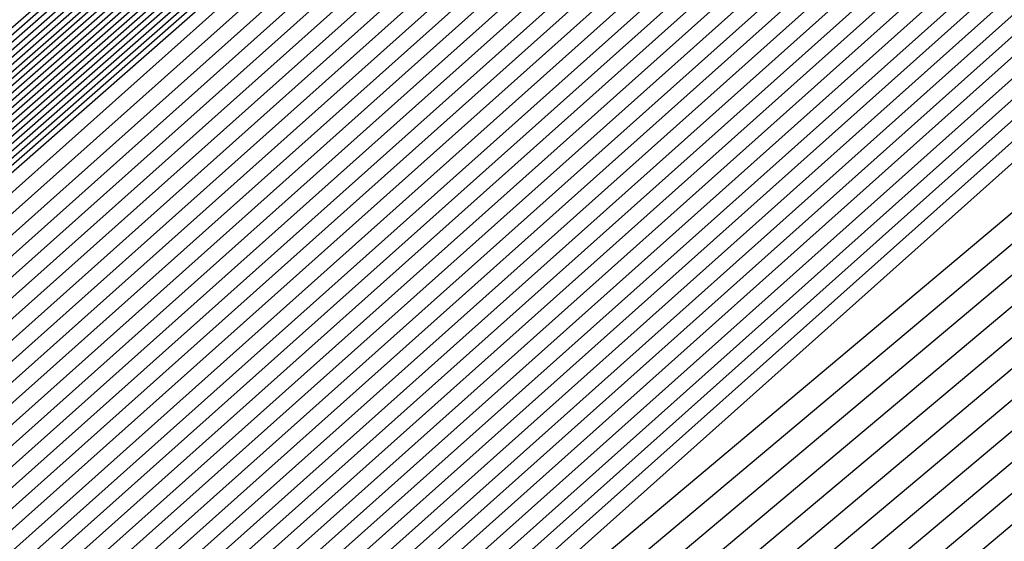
# Model space of a CAD drawing. Extents: x 3249832 to 3255657, y 13789405 to 13793316.
# Tile 936 of 1056: x 3253211.6563 to 3253211.7895, y 13791260.2513 to 13791260.3219. Entities that reach past the tile are written whole.
import ezdxf

# ---------------------------------------------------------------- set-up
doc = ezdxf.new("R2010")
doc.units = 0
doc.header["$LTSCALE"] = 100
doc.header["$MEASUREMENT"] = 0
for name, color, linetype in [('GRATIO_03231_CON', 1, 'CONTINUOUS'), ('GRATIO_0323_ICON', 1, 'CONTINUOUS'), ('TARGETS_EAST', 7, 'CONTINUOUS')]:
    doc.layers.add(name, color=color, linetype=linetype)

# ---------------------------------------------------------------- blocks, each defined once
blk = doc.blocks.new('Gratio_032316_contours')
at = {"layer": 'GRATIO_03231_CON', "color": 5, "linetype": 'Continuous', "flags": 128}
for points in [[(3253222.8518, 13791269.54447), (3253209.50304, 13791258.11211), (3253203.38597, 13791252.97239), (3253203.38597, 13791252.97239), (3253209.34422, 13791258.29422), (3253222.55766, 13791269.88168)], [(3253222.92536, 13791269.60983), (3253209.61771, 13791258.21268), (3253203.51947, 13791253.08879), (3253203.51947, 13791253.08879), (3253209.45938, 13791258.39423), (3253222.63214, 13791269.946)], [(3253294.55593, 13791331.78482), (3253282.65133, 13791321.30274), (3253268.6032, 13791309.01445), (3253256.6338, 13791298.60027), (3253249.91373, 13791292.81609), (3253247.40711, 13791290.71997), (3253247.02638, 13791290.44557), (3253246.62867, 13791290.09727), (3253243.8498, 13791287.66252), (3253236.27025, 13791281.09954), (3253223.07249, 13791269.74056), (3253209.84706, 13791258.41382), (3253203.78649, 13791253.32159), (3253203.78649, 13791253.32159), (3253209.68971, 13791258.59423), (3253222.78114, 13791270.07458), (3253235.89161, 13791281.53353), (3253243.79641, 13791288.43297), (3253249.04881, 13791292.99861), (3253256.14655, 13791299.14707), (3253268.13516, 13791309.52901), (3253282.25127, 13791321.73092), (3253294.2793, 13791332.07331)], [(3253294.30341, 13791331.56698), (3253282.46184, 13791321.1404), (3253268.48808, 13791308.91717), (3253256.58203, 13791298.55815), (3253249.89752, 13791292.80461), (3253247.40414, 13791290.71961), (3253247.02543, 13791290.44664), (3253246.629, 13791290.09938), (3253243.85878, 13791287.67218), (3253236.30279, 13791281.1296), (3253223.14605, 13791269.80592), (3253209.96173, 13791258.51439), (3253203.92, 13791253.43798), (3253203.92, 13791253.43798), (3253209.80487, 13791258.69424), (3253222.85565, 13791270.13885), (3253235.92547, 13791281.56208), (3253243.80512, 13791288.43921), (3253249.03601, 13791292.98573), (3253256.09723, 13791299.1022), (3253268.02248, 13791309.42905), (3253282.06389, 13791321.56632), (3253294.02824, 13791331.85395)], [(3253294.05089, 13791331.34915), (3253282.27235, 13791320.97806), (3253268.37296, 13791308.8199), (3253256.53026, 13791298.51602), (3253249.8813, 13791292.79314), (3253247.40117, 13791290.71925), (3253247.02448, 13791290.44772), (3253246.62933, 13791290.10149), (3253243.86776, 13791287.68184), (3253236.33533, 13791281.15966), (3253223.21961, 13791269.87129), (3253210.0764, 13791258.61496), (3253204.05351, 13791253.55438), (3253204.05351, 13791253.55438), (3253209.92004, 13791258.79424), (3253222.93017, 13791270.20313), (3253235.95934, 13791281.59062), (3253243.81382, 13791288.44544), (3253249.02321, 13791292.97286), (3253256.04791, 13791299.05733), (3253267.90979, 13791309.32909), (3253281.87651, 13791321.40172), (3253293.77719, 13791331.63458)], [(3253293.79837, 13791331.13131), (3253282.08285, 13791320.81572), (3253268.25784, 13791308.72262), (3253256.47849, 13791298.4739), (3253249.86508, 13791292.78166), (3253247.39821, 13791290.71889), (3253247.02354, 13791290.4488), (3253246.62966, 13791290.1036), (3253243.87675, 13791287.6915), (3253236.36787, 13791281.18972), (3253223.29318, 13791269.93665), (3253210.19107, 13791258.71553), (3253204.18702, 13791253.67078), (3253204.18701, 13791253.67078), (3253210.0352, 13791258.89424), (3253223.00468, 13791270.26741), (3253235.9932, 13791281.61917), (3253243.82253, 13791288.45167), (3253249.01041, 13791292.95999), (3253255.9986, 13791299.01245), (3253267.79711, 13791309.22914), (3253281.68913, 13791321.23712), (3253293.52613, 13791331.41522)], [(3253281.70387, 13791320.49104), (3253268.02759, 13791308.52807), (3253256.37495, 13791298.38965), (3253249.83265, 13791292.75871), (3253247.39227, 13791290.71816), (3253247.02165, 13791290.45095), (3253246.63032, 13791290.10782), (3253243.89471, 13791287.71083), (3253236.43295, 13791281.24983), (3253223.4403, 13791270.06738), (3253210.42041, 13791258.91666), (3253204.45403, 13791253.90357), (3253204.45403, 13791253.90357), (3253210.2655, 13791259.09429), (3253223.15342, 13791270.39627), (3253236.05998, 13791281.67732), (3253243.49467, 13791288.16911), (3253246.23629, 13791290.55891), (3253246.63094, 13791290.89792), (3253246.97688, 13791291.19282), (3253249.38096, 13791293.27243), (3253255.90221, 13791298.92109), (3253267.57241, 13791309.02875), (3253281.31446, 13791320.90786)], [(3253281.51437, 13791320.3287), (3253267.91246, 13791308.4308), (3253256.32319, 13791298.34753), (3253249.81643, 13791292.74723), (3253247.38931, 13791290.7178), (3253247.0207, 13791290.45203), (3253246.63065, 13791290.10993), (3253243.90369, 13791287.72049), (3253236.4655, 13791281.27989), (3253223.51387, 13791270.13274), (3253210.53508, 13791259.01723), (3253204.58754, 13791254.01997), (3253204.58754, 13791254.01997), (3253210.38066, 13791259.1943), (3253223.22789, 13791270.4606), (3253236.0937, 13791281.70603), (3253243.50493, 13791288.17732), (3253246.23793, 13791290.55953), (3253246.63143, 13791290.89735), (3253246.97568, 13791291.19044), (3253249.36691, 13791293.25849), (3253255.85289, 13791298.87622), (3253267.45972, 13791308.92879), (3253281.12708, 13791320.74326)], [(3253281.32488, 13791320.16636), (3253267.79734, 13791308.33352), (3253256.27142, 13791298.30541), (3253249.80022, 13791292.73576), (3253247.38634, 13791290.71744), (3253247.01976, 13791290.4531), (3253246.63098, 13791290.11204), (3253243.91267, 13791287.73015), (3253236.49804, 13791281.30995), (3253223.58743, 13791270.1981), (3253210.64975, 13791259.1178), (3253204.72105, 13791254.13636), (3253204.72105, 13791254.13637), (3253210.49582, 13791259.2943), (3253223.30236, 13791270.52492), (3253236.12742, 13791281.73474), (3253243.51518, 13791288.18552), (3253246.23956, 13791290.56015), (3253246.63193, 13791290.89678), (3253246.97448, 13791291.18805), (3253249.35287, 13791293.24455), (3253255.80356, 13791298.83135), (3253267.34704, 13791308.82884), (3253280.9397, 13791320.57865)], [(3253281.13539, 13791320.00402), (3253267.68222, 13791308.23625), (3253256.21965, 13791298.26328), (3253249.784, 13791292.72428), (3253247.38337, 13791290.71708), (3253247.01881, 13791290.45418), (3253246.63131, 13791290.11416), (3253243.92165, 13791287.73981), (3253236.53058, 13791281.34001), (3253223.66099, 13791270.26347), (3253210.76442, 13791259.21837), (3253204.85455, 13791254.25276), (3253204.85455, 13791254.25276), (3253210.61098, 13791259.39431), (3253223.37683, 13791270.58925), (3253236.16114, 13791281.76345), (3253243.52543, 13791288.19373), (3253246.2412, 13791290.56077), (3253246.63242, 13791290.89621), (3253246.97329, 13791291.18567), (3253249.33882, 13791293.23061), (3253255.75424, 13791298.78648), (3253267.23435, 13791308.72888), (3253280.75231, 13791320.41405)], [(3253267.45197, 13791308.0417), (3253256.11611, 13791298.17904), (3253249.75157, 13791292.70133), (3253247.37744, 13791290.71635), (3253247.01692, 13791290.45633), (3253246.63197, 13791290.11838), (3253243.93961, 13791287.75913), (3253236.59567, 13791281.40012), (3253223.80812, 13791270.3942), (3253210.99376, 13791259.41951), (3253205.12157, 13791254.48556), (3253205.12157, 13791254.48556), (3253210.84129, 13791259.59433), (3253223.52577, 13791270.7179), (3253236.22858, 13791281.82086), (3253243.54593, 13791288.21014), (3253246.24446, 13791290.562), (3253246.6334, 13791290.89508), (3253246.97089, 13791291.1809), (3253249.31072, 13791293.20273), (3253255.65559, 13791298.69674), (3253267.00898, 13791308.52897)], [(3253267.33685, 13791307.94442), (3253256.06434, 13791298.13691), (3253249.73535, 13791292.68985), (3253247.37447, 13791290.71599), (3253247.01598, 13791290.45741), (3253246.6323, 13791290.12049), (3253243.9486, 13791287.76879), (3253236.62821, 13791281.43018), (3253223.88168, 13791270.45956), (3253211.10843, 13791259.52008), (3253205.25508, 13791254.60195), (3253205.25508, 13791254.60195), (3253210.95645, 13791259.69434), (3253223.60023, 13791270.78223), (3253236.2623, 13791281.84957), (3253243.55619, 13791288.21834), (3253246.2461, 13791290.56262), (3253246.63389, 13791290.89451), (3253246.96969, 13791291.17852), (3253249.29667, 13791293.18879), (3253255.60626, 13791298.65187), (3253266.8963, 13791308.42902)], [(3253267.22172, 13791307.84715), (3253256.01257, 13791298.09479), (3253249.71913, 13791292.67838), (3253247.37151, 13791290.71563), (3253247.01503, 13791290.45848), (3253246.63263, 13791290.1226), (3253243.95758, 13791287.77846), (3253236.66075, 13791281.46024), (3253223.95525, 13791270.52492), (3253211.2231, 13791259.62065), (3253205.38858, 13791254.71835), (3253205.38859, 13791254.71835), (3253211.07161, 13791259.79435), (3253223.6747, 13791270.84655), (3253236.29602, 13791281.87828), (3253243.56644, 13791288.22655), (3253246.24773, 13791290.56324), (3253246.63439, 13791290.89394), (3253246.9685, 13791291.17613), (3253249.28262, 13791293.17485), (3253255.55694, 13791298.607), (3253266.78361, 13791308.32906)], [(3253267.1066, 13791307.74987), (3253255.96081, 13791298.05266), (3253249.70292, 13791292.6669), (3253247.36854, 13791290.71526), (3253247.01409, 13791290.45956), (3253246.63296, 13791290.12471), (3253243.96656, 13791287.78812), (3253236.69329, 13791281.49029), (3253224.02881, 13791270.59029), (3253211.33777, 13791259.72122), (3253205.52209, 13791254.83475), (3253205.52209, 13791254.83475), (3253211.18677, 13791259.89435), (3253223.74917, 13791270.91088), (3253236.32974, 13791281.90699), (3253243.57669, 13791288.23475), (3253246.24937, 13791290.56386), (3253246.63488, 13791290.89337), (3253246.9673, 13791291.17375), (3253249.26858, 13791293.16091), (3253255.50762, 13791298.56213), (3253266.67093, 13791308.22911)], [(3253266.87636, 13791307.55532), (3253255.85727, 13791297.96842), (3253249.67048, 13791292.64395), (3253247.36261, 13791290.71454), (3253247.01219, 13791290.46171), (3253246.63362, 13791290.12893), (3253243.98452, 13791287.80744), (3253236.75838, 13791281.55041), (3253224.17594, 13791270.72101), (3253211.56711, 13791259.92236), (3253205.78911, 13791255.06754), (3253205.78911, 13791255.06754), (3253211.41709, 13791260.09437), (3253223.89811, 13791271.03953), (3253236.39717, 13791281.9644), (3253243.59719, 13791288.25117), (3253246.25263, 13791290.56509), (3253246.63586, 13791290.89224), (3253246.96491, 13791291.16898), (3253249.24048, 13791293.13303), (3253255.40897, 13791298.4724), (3253266.44556, 13791308.0292)], [(3253266.76123, 13791307.45805), (3253255.8055, 13791297.92629), (3253249.65427, 13791292.63247), (3253247.35964, 13791290.71418), (3253247.01125, 13791290.46279), (3253246.63395, 13791290.13104), (3253243.9935, 13791287.8171), (3253236.79092, 13791281.58047), (3253224.2495, 13791270.78638), (3253211.68179, 13791260.02293), (3253205.92262, 13791255.18394), (3253205.92262, 13791255.18394), (3253211.53225, 13791260.19438), (3253223.97258, 13791271.10386), (3253236.43089, 13791281.99311), (3253243.60744, 13791288.25937), (3253246.25427, 13791290.56571), (3253246.63635, 13791290.89167), (3253246.96371, 13791291.1666), (3253249.22643, 13791293.11909), (3253255.35964, 13791298.42753), (3253266.33287, 13791307.92924)], [(3253266.64611, 13791307.36077), (3253255.75373, 13791297.88417), (3253249.63805, 13791292.621), (3253247.35667, 13791290.71382), (3253247.0103, 13791290.46387), (3253246.63428, 13791290.13316), (3253244.00248, 13791287.82676), (3253236.82346, 13791281.61053), (3253224.32306, 13791270.85174), (3253211.79646, 13791260.1235), (3253206.05613, 13791255.30034), (3253206.05613, 13791255.30033), (3253211.64741, 13791260.29439), (3253224.04705, 13791271.16818), (3253236.46461, 13791282.02182), (3253243.6177, 13791288.26758), (3253246.2559, 13791290.56633), (3253246.63684, 13791290.8911), (3253246.96251, 13791291.16422), (3253249.21238, 13791293.10515), (3253255.31032, 13791298.38266), (3253266.22019, 13791307.82929)], [(3253266.53099, 13791307.2635), (3253255.70196, 13791297.84205), (3253249.62183, 13791292.60952), (3253247.35371, 13791290.71345), (3253247.00936, 13791290.46494), (3253246.63461, 13791290.13527), (3253244.01147, 13791287.83642), (3253236.856, 13791281.64058), (3253224.39663, 13791270.9171), (3253211.91113, 13791260.22407), (3253206.18963, 13791255.41673), (3253206.18963, 13791255.41673), (3253211.76257, 13791260.3944), (3253224.12152, 13791271.23251), (3253236.49833, 13791282.05053), (3253243.62795, 13791288.27578), (3253246.25754, 13791290.56695), (3253246.63734, 13791290.89054), (3253246.96131, 13791291.16183), (3253249.19833, 13791293.09121), (3253255.26099, 13791298.33779), (3253266.1075, 13791307.72933)], [(3253266.30074, 13791307.06895), (3253255.59843, 13791297.7578), (3253249.5894, 13791292.58657), (3253247.34778, 13791290.71273), (3253247.00747, 13791290.4671), (3253246.63526, 13791290.13949), (3253244.02943, 13791287.85574), (3253236.92109, 13791281.7007), (3253224.54375, 13791271.04783), (3253212.14047, 13791260.42521), (3253206.45665, 13791255.64953), (3253206.45665, 13791255.64953), (3253211.99289, 13791260.59441), (3253224.27046, 13791271.36115), (3253236.56577, 13791282.10794), (3253243.64845, 13791288.29219), (3253246.2608, 13791290.56818), (3253246.63832, 13791290.8894), (3253246.95892, 13791291.15707), (3253249.17024, 13791293.06333), (3253255.16235, 13791298.24805), (3253265.88213, 13791307.52942)], [(3253266.18562, 13791306.97167), (3253255.54666, 13791297.71567), (3253249.57318, 13791292.57509), (3253247.34481, 13791290.71237), (3253247.00652, 13791290.46817), (3253246.63559, 13791290.1416), (3253244.03841, 13791287.86541), (3253236.95363, 13791281.73076), (3253224.61732, 13791271.1132), (3253212.25514, 13791260.52577), (3253206.59016, 13791255.76592), (3253206.59016, 13791255.76592), (3253212.10805, 13791260.69442), (3253224.34492, 13791271.42548), (3253236.59949, 13791282.13665), (3253243.6587, 13791288.3004), (3253246.26244, 13791290.5688), (3253246.63881, 13791290.88883), (3253246.95772, 13791291.15468), (3253249.15619, 13791293.04939), (3253255.11302, 13791298.20318), (3253265.76944, 13791307.42947)], [(3253266.07049, 13791306.8744), (3253255.49489, 13791297.67355), (3253249.55697, 13791292.56362), (3253247.34184, 13791290.712), (3253247.00558, 13791290.46925), (3253246.63592, 13791290.14371), (3253244.04739, 13791287.87507), (3253236.98617, 13791281.76081), (3253224.69088, 13791271.17856), (3253212.36981, 13791260.62634), (3253206.72366, 13791255.88232), (3253206.72367, 13791255.88232), (3253212.22321, 13791260.79443), (3253224.41939, 13791271.4898), (3253236.63321, 13791282.16536), (3253243.66895, 13791288.30861), (3253246.26407, 13791290.56942), (3253246.6393, 13791290.88827), (3253246.95652, 13791291.1523), (3253249.14214, 13791293.03545), (3253255.0637, 13791298.15831), (3253265.65676, 13791307.32951)], [(3253265.95537, 13791306.77712), (3253255.44312, 13791297.63143), (3253249.54075, 13791292.55214), (3253247.33888, 13791290.71164), (3253247.00463, 13791290.47032), (3253246.63625, 13791290.14582), (3253244.05637, 13791287.88473), (3253237.01871, 13791281.79087), (3253224.76444, 13791271.24392), (3253212.48448, 13791260.72691), (3253206.85717, 13791255.99872), (3253206.85717, 13791255.99872), (3253212.33837, 13791260.89444), (3253224.49386, 13791271.55413), (3253236.66693, 13791282.19407), (3253243.67921, 13791288.31681), (3253246.26571, 13791290.57004), (3253246.6398, 13791290.8877), (3253246.95533, 13791291.14992), (3253249.12809, 13791293.02151), (3253255.01437, 13791298.11344), (3253265.54407, 13791307.22956)], [(3253265.72512, 13791306.58257), (3253255.33958, 13791297.54718), (3253249.50832, 13791292.52919), (3253247.33294, 13791290.71092), (3253247.00274, 13791290.47248), (3253246.63691, 13791290.15005), (3253244.07433, 13791287.90405), (3253237.0838, 13791281.85099), (3253224.91157, 13791271.37465), (3253212.71382, 13791260.92805), (3253207.12419, 13791256.23151), (3253207.12419, 13791256.23151), (3253212.56869, 13791261.09446), (3253224.6428, 13791271.68278), (3253236.73437, 13791282.25148), (3253243.69971, 13791288.33322), (3253246.26897, 13791290.57127), (3253246.64078, 13791290.88656), (3253246.95293, 13791291.14515), (3253249.1, 13791292.99362), (3253254.91572, 13791298.02371), (3253265.3187, 13791307.02965)], [(3253265.61, 13791306.4853), (3253255.28781, 13791297.50506), (3253249.4921, 13791292.51771), (3253247.32998, 13791290.71056), (3253247.0018, 13791290.47355), (3253246.63724, 13791290.15216), (3253244.08331, 13791287.91371), (3253237.11634, 13791281.88104), (3253224.98513, 13791271.44001), (3253212.82849, 13791261.02862), (3253207.2577, 13791256.34791), (3253207.2577, 13791256.34791), (3253212.68385, 13791261.19447), (3253224.71727, 13791271.7471), (3253236.76809, 13791282.28019), (3253243.70996, 13791288.34143), (3253246.27061, 13791290.57189), (3253246.64127, 13791290.88599), (3253246.95174, 13791291.14277), (3253249.08595, 13791292.97968), (3253254.8664, 13791297.97884), (3253265.20602, 13791306.92969)], [(3253265.49488, 13791306.38803), (3253255.23605, 13791297.46293), (3253249.47588, 13791292.50624), (3253247.32701, 13791290.71019), (3253247.00085, 13791290.47463), (3253246.63757, 13791290.15427), (3253244.0923, 13791287.92337), (3253237.14888, 13791281.9111), (3253225.0587, 13791271.50538), (3253212.94316, 13791261.12919), (3253207.39121, 13791256.46431), (3253207.39121, 13791256.46431), (3253212.79901, 13791261.29448), (3253224.79174, 13791271.81143), (3253236.80181, 13791282.3089), (3253243.72021, 13791288.34963), (3253246.27224, 13791290.57251), (3253246.64176, 13791290.88543), (3253246.95054, 13791291.14038), (3253249.0719, 13791292.96574), (3253254.81708, 13791297.93397), (3253265.09333, 13791306.82974)], [(3253265.37976, 13791306.29075), (3253255.18428, 13791297.42081), (3253249.45967, 13791292.49476), (3253247.32404, 13791290.70983), (3253246.9999, 13791290.47571), (3253246.6379, 13791290.15638), (3253244.10128, 13791287.93303), (3253237.18142, 13791281.94116), (3253225.13226, 13791271.57074), (3253213.05783, 13791261.22976), (3253207.52471, 13791256.5807), (3253207.52471, 13791256.5807), (3253212.91417, 13791261.39448), (3253224.86621, 13791271.87575), (3253236.83553, 13791282.33761), (3253243.73047, 13791288.35784), (3253246.27388, 13791290.57313), (3253246.64226, 13791290.88486), (3253246.94934, 13791291.138), (3253249.05785, 13791292.9518), (3253254.76775, 13791297.8891), (3253264.98065, 13791306.72978)], [(3253265.14951, 13791306.0962), (3253255.08074, 13791297.33656), (3253249.42723, 13791292.47181), (3253247.31811, 13791290.70911), (3253246.99801, 13791290.47786), (3253246.63856, 13791290.1606), (3253244.11924, 13791287.95236), (3253237.24651, 13791282.00127), (3253225.27938, 13791271.70147), (3253213.28717, 13791261.4309), (3253207.79173, 13791256.8135), (3253207.79173, 13791256.8135), (3253213.14449, 13791261.5945), (3253225.01515, 13791272.0044), (3253236.90297, 13791282.39502), (3253243.75097, 13791288.37425), (3253246.27714, 13791290.57436), (3253246.64324, 13791290.88372), (3253246.94695, 13791291.13323), (3253249.02975, 13791292.92392), (3253254.6691, 13791297.79936), (3253264.75528, 13791306.52987)], [(3253265.03439, 13791305.99892), (3253255.02897, 13791297.29444), (3253249.41102, 13791292.46033), (3253247.31514, 13791290.70874), (3253246.99707, 13791290.47894), (3253246.63889, 13791290.16271), (3253244.12822, 13791287.96202), (3253237.27905, 13791282.03133), (3253225.35295, 13791271.76683), (3253213.40184, 13791261.53147), (3253207.92524, 13791256.92989), (3253207.92524, 13791256.92989), (3253213.25965, 13791261.69451), (3253225.08961, 13791272.06873), (3253236.93669, 13791282.42373), (3253243.76122, 13791288.38246), (3253246.27878, 13791290.57498), (3253246.64373, 13791290.88316), (3253246.94575, 13791291.13085), (3253249.01571, 13791292.90998), (3253254.61978, 13791297.75449), (3253264.64259, 13791306.42992)], [(3253264.91926, 13791305.90165), (3253254.9772, 13791297.25231), (3253249.3948, 13791292.44886), (3253247.31218, 13791290.70838), (3253246.99612, 13791290.48001), (3253246.63922, 13791290.16482), (3253244.1372, 13791287.97168), (3253237.31159, 13791282.06139), (3253225.42651, 13791271.83219), (3253213.51651, 13791261.63204), (3253208.05874, 13791257.04629), (3253208.05875, 13791257.04629), (3253213.37481, 13791261.79452), (3253225.16408, 13791272.13306), (3253236.97041, 13791282.45244), (3253243.77147, 13791288.39066), (3253246.28041, 13791290.5756), (3253246.64422, 13791290.88259), (3253246.94455, 13791291.12847), (3253249.00166, 13791292.89604), (3253254.57046, 13791297.70962), (3253264.52991, 13791306.32996)], [(3253264.80414, 13791305.80438), (3253254.92543, 13791297.21019), (3253249.37858, 13791292.43738), (3253247.30921, 13791290.70802), (3253246.99518, 13791290.48109), (3253246.63955, 13791290.16693), (3253244.14618, 13791287.98134), (3253237.34413, 13791282.09145), (3253225.50007, 13791271.89756), (3253213.63118, 13791261.73261), (3253208.19225, 13791257.16269), (3253208.19225, 13791257.16269), (3253213.48997, 13791261.89453), (3253225.23855, 13791272.19738), (3253237.00413, 13791282.48115), (3253243.78172, 13791288.39887), (3253246.28205, 13791290.57622), (3253246.64472, 13791290.88202), (3253246.94335, 13791291.12608), (3253248.98761, 13791292.8821), (3253254.52113, 13791297.66475), (3253264.41722, 13791306.23001)], [(3253264.57389, 13791305.60983), (3253254.8219, 13791297.12594), (3253249.34615, 13791292.41443), (3253247.30328, 13791290.7073), (3253246.99329, 13791290.48324), (3253246.64021, 13791290.17116), (3253244.16415, 13791288.00066), (3253237.40922, 13791282.15156), (3253225.6472, 13791272.02829), (3253213.86052, 13791261.93375), (3253208.45927, 13791257.39548), (3253208.45927, 13791257.39548), (3253213.72028, 13791262.09454), (3253225.38749, 13791272.32603), (3253237.07157, 13791282.53856), (3253243.80223, 13791288.41528), (3253246.28532, 13791290.57745), (3253246.6457, 13791290.88089), (3253246.94096, 13791291.12132), (3253248.95951, 13791292.85422), (3253254.42248, 13791297.57502), (3253264.19185, 13791306.0301)], [(3253264.45877, 13791305.51255), (3253254.77013, 13791297.08382), (3253249.32993, 13791292.40295), (3253247.30031, 13791290.70693), (3253246.99234, 13791290.48432), (3253246.64054, 13791290.17327), (3253244.17313, 13791288.01032), (3253237.44176, 13791282.18162), (3253225.72077, 13791272.09365), (3253213.97519, 13791262.03431), (3253208.59278, 13791257.51188), (3253208.59278, 13791257.51188), (3253213.83545, 13791262.19455), (3253225.46196, 13791272.39036), (3253237.10529, 13791282.56727), (3253243.81248, 13791288.42348), (3253246.28695, 13791290.57807), (3253246.64619, 13791290.88032), (3253246.93976, 13791291.11893), (3253248.94547, 13791292.84028), (3253254.37316, 13791297.53015), (3253264.07917, 13791305.93015)], [(3253264.34365, 13791305.41528), (3253254.71836, 13791297.0417), (3253249.31372, 13791292.39148), (3253247.29734, 13791290.70657), (3253246.9914, 13791290.48539), (3253246.64087, 13791290.17538), (3253244.18211, 13791288.01998), (3253237.4743, 13791282.21168), (3253225.79433, 13791272.15901), (3253214.08986, 13791262.13489), (3253208.72629, 13791257.62828), (3253208.72628, 13791257.62828), (3253213.9506, 13791262.29456), (3253225.53643, 13791272.45468), (3253237.13901, 13791282.59598), (3253243.82273, 13791288.43169), (3253246.28858, 13791290.57869), (3253246.64668, 13791290.87975), (3253246.93857, 13791291.11655), (3253248.93142, 13791292.82634), (3253254.32383, 13791297.48528), (3253263.96648, 13791305.83019)], [(3253264.22852, 13791305.318), (3253254.66659, 13791296.99957), (3253249.2975, 13791292.38), (3253247.29438, 13791290.70621), (3253246.99045, 13791290.48647), (3253246.6412, 13791290.17749), (3253244.19109, 13791288.02965), (3253237.50684, 13791282.24174), (3253225.86789, 13791272.22438), (3253214.20454, 13791262.23545), (3253208.85979, 13791257.74467), (3253208.85979, 13791257.74467), (3253214.06576, 13791262.39457), (3253225.6109, 13791272.51901), (3253237.17273, 13791282.62469), (3253243.83298, 13791288.4399), (3253246.29022, 13791290.57931), (3253246.64717, 13791290.87918), (3253246.93737, 13791291.11417), (3253248.91737, 13791292.8124), (3253254.27451, 13791297.44041), (3253263.8538, 13791305.73024)], [(3253263.99828, 13791305.12345), (3253254.56305, 13791296.91532), (3253249.26507, 13791292.35705), (3253247.28844, 13791290.70548), (3253246.98856, 13791290.48862), (3253246.64186, 13791290.18171), (3253244.20905, 13791288.04897), (3253237.57193, 13791282.30185), (3253226.01502, 13791272.3551), (3253214.43388, 13791262.43659), (3253209.12681, 13791257.97747), (3253209.12681, 13791257.97747), (3253214.29608, 13791262.59459), (3253225.75984, 13791272.64766), (3253237.24016, 13791282.6821), (3253243.85349, 13791288.45631), (3253246.29349, 13791290.58054), (3253246.64816, 13791290.87805), (3253246.93497, 13791291.1094), (3253248.88927, 13791292.78452), (3253254.17586, 13791297.35067), (3253263.62842, 13791305.53033)], [(3253263.88315, 13791305.02618), (3253254.51129, 13791296.8732), (3253249.24885, 13791292.34558), (3253247.28548, 13791290.70512), (3253246.98761, 13791290.4897), (3253246.64219, 13791290.18382), (3253244.21803, 13791288.05863), (3253237.60447, 13791282.33191), (3253226.08858, 13791272.42047), (3253214.54855, 13791262.53716), (3253209.26032, 13791258.09386), (3253209.26032, 13791258.09386), (3253214.41124, 13791262.69459), (3253225.8343, 13791272.71198), (3253237.27388, 13791282.71081), (3253243.86374, 13791288.46451), (3253246.29512, 13791290.58116), (3253246.64865, 13791290.87748), (3253246.93378, 13791291.10702), (3253248.87522, 13791292.77058), (3253254.12654, 13791297.3058), (3253263.51574, 13791305.43037)], [(3253263.76803, 13791304.9289), (3253254.45952, 13791296.83108), (3253249.23263, 13791292.3341), (3253247.28251, 13791290.70476), (3253246.98667, 13791290.49078), (3253246.64252, 13791290.18593), (3253244.22702, 13791288.06829), (3253237.63701, 13791282.36197), (3253226.16214, 13791272.48583), (3253214.66322, 13791262.63773), (3253209.39382, 13791258.21026), (3253209.39382, 13791258.21026), (3253214.5264, 13791262.7946), (3253225.90877, 13791272.77631), (3253237.3076, 13791282.73952), (3253243.87399, 13791288.47272), (3253246.29675, 13791290.58178), (3253246.64914, 13791290.87691), (3253246.93258, 13791291.10463), (3253248.86118, 13791292.75664), (3253254.07721, 13791297.26093), (3253263.40305, 13791305.33042)], [(3253263.65291, 13791304.83163), (3253254.40775, 13791296.78895), (3253249.21642, 13791292.32262), (3253247.27954, 13791290.7044), (3253246.98572, 13791290.49185), (3253246.64285, 13791290.18805), (3253244.236, 13791288.07795), (3253237.66955, 13791282.39203), (3253226.23571, 13791272.55119), (3253214.77789, 13791262.7383), (3253209.52733, 13791258.32666), (3253209.52733, 13791258.32666), (3253214.64156, 13791262.89461), (3253225.98324, 13791272.84063), (3253237.34132, 13791282.76823), (3253243.88424, 13791288.48092), (3253246.29839, 13791290.5824), (3253246.64963, 13791290.87634), (3253246.93138, 13791291.10225), (3253248.84713, 13791292.7427), (3253254.02789, 13791297.21606), (3253263.29037, 13791305.23046)], [(3253226.38283, 13791272.68192), (3253215.00723, 13791262.93944), (3253209.79435, 13791258.55945), (3253209.79435, 13791258.55945), (3253214.87188, 13791263.09463), (3253226.13218, 13791272.96928)], [(3253226.4564, 13791272.74729), (3253215.1219, 13791263.04001), (3253209.92785, 13791258.67585), (3253209.92786, 13791258.67585), (3253214.98704, 13791263.19464), (3253226.20665, 13791273.03361)], [(3253226.52996, 13791272.81265), (3253215.23657, 13791263.14058), (3253210.06136, 13791258.79225), (3253210.06136, 13791258.79225), (3253215.1022, 13791263.29465), (3253226.28112, 13791273.09794)], [(3253226.60352, 13791272.87801), (3253215.35124, 13791263.24115), (3253210.19487, 13791258.90864), (3253210.19487, 13791258.90864), (3253215.21736, 13791263.39465), (3253226.35559, 13791273.16226)], [(3253226.75065, 13791273.00874), (3253215.58058, 13791263.44229), (3253210.46189, 13791259.14144), (3253210.46189, 13791259.14144), (3253215.44768, 13791263.59467), (3253226.50453, 13791273.29091)], [(3253226.82421, 13791273.0741), (3253215.69525, 13791263.54285), (3253210.5954, 13791259.25783), (3253210.5954, 13791259.25783), (3253215.56284, 13791263.69468), (3253226.57899, 13791273.35524)], [(3253226.89778, 13791273.13947), (3253215.80992, 13791263.64343), (3253210.7289, 13791259.37423), (3253210.7289, 13791259.37423), (3253215.678, 13791263.79469), (3253226.65346, 13791273.41956)], [(3253226.97134, 13791273.20483), (3253215.92459, 13791263.74399), (3253210.86241, 13791259.49063), (3253210.86241, 13791259.49063), (3253215.79316, 13791263.8947)], [(3253216.15393, 13791263.94513), (3253211.12943, 13791259.72342), (3253211.12943, 13791259.72342), (3253216.02348, 13791264.09471)], [(3253216.2686, 13791264.0457), (3253211.26293, 13791259.83982), (3253211.26294, 13791259.83982), (3253216.13864, 13791264.19472)], [(3253216.38328, 13791264.14627), (3253211.39644, 13791259.95622), (3253211.39644, 13791259.95622), (3253216.2538, 13791264.29473)], [(3253216.49795, 13791264.24684), (3253211.52995, 13791260.07261), (3253211.52995, 13791260.07261), (3253216.36896, 13791264.39474)]]:
    blk.add_lwpolyline(points, dxfattribs=at)
at = {"layer": 'GRATIO_0323_ICON', "color": 7, "linetype": 'Continuous', "flags": 128}
for points in [[(3253294.80845, 13791332.00265), (3253282.84083, 13791321.46507), (3253268.71833, 13791309.11172), (3253256.68557, 13791298.6424), (3253249.92995, 13791292.82756), (3253247.41007, 13791290.72034), (3253247.02732, 13791290.44449), (3253246.62834, 13791290.09516), (3253243.84082, 13791287.65286), (3253236.2377, 13791281.06949), (3253222.99892, 13791269.67519), (3253209.73238, 13791258.31325), (3253203.65298, 13791253.20519), (3253203.65298, 13791253.20519), (3253209.57454, 13791258.49423), (3253222.70663, 13791270.0103), (3253235.85774, 13791281.50498), (3253243.7877, 13791288.42674), (3253249.0616, 13791293.01148), (3253256.19586, 13791299.19195), (3253268.24784, 13791309.62896), (3253282.43865, 13791321.89552), (3253294.53035, 13791332.29267)], [(3253281.89336, 13791320.65338), (3253268.14271, 13791308.62535), (3253256.42672, 13791298.43178), (3253249.84887, 13791292.77018), (3253247.39524, 13791290.71852), (3253247.02259, 13791290.44987), (3253246.62999, 13791290.10571), (3253243.88573, 13791287.70117), (3253236.40041, 13791281.21978), (3253223.36674, 13791270.00201), (3253210.30574, 13791258.8161), (3253204.32052, 13791253.78717), (3253204.32052, 13791253.78717), (3253210.15034, 13791258.99428), (3253223.07895, 13791270.33195), (3253236.02626, 13791281.64861), (3253243.48442, 13791288.1609), (3253246.23466, 13791290.5583), (3253246.63045, 13791290.89848), (3253246.97808, 13791291.1952), (3253249.39501, 13791293.28637), (3253255.95153, 13791298.96595), (3253267.68509, 13791309.1287), (3253281.50184, 13791321.07246)], [(3253280.94589, 13791319.84168), (3253267.5671, 13791308.13897), (3253256.16788, 13791298.22116), (3253249.76778, 13791292.7128), (3253247.38041, 13791290.71671), (3253247.01787, 13791290.45526), (3253246.63164, 13791290.11627), (3253243.93063, 13791287.74947), (3253236.56312, 13791281.37006), (3253223.73456, 13791270.32883), (3253210.87909, 13791259.31894), (3253204.98806, 13791254.36916), (3253204.98806, 13791254.36916), (3253210.72614, 13791259.49432), (3253223.4513, 13791270.65358), (3253236.19486, 13791281.79216), (3253243.53568, 13791288.20193), (3253246.24283, 13791290.56139), (3253246.63291, 13791290.89565), (3253246.97209, 13791291.18328), (3253249.32477, 13791293.21667), (3253255.70491, 13791298.74161), (3253267.12167, 13791308.62893), (3253280.56493, 13791320.24945)], [(3253266.99148, 13791307.6526), (3253255.90904, 13791298.01054), (3253249.6867, 13791292.65542), (3253247.36557, 13791290.7149), (3253247.01314, 13791290.46064), (3253246.63329, 13791290.12682), (3253243.97554, 13791287.79778), (3253236.72583, 13791281.52035), (3253224.10237, 13791270.65565), (3253211.45244, 13791259.82179), (3253205.6556, 13791254.95114), (3253205.6556, 13791254.95114), (3253211.30193, 13791259.99436), (3253223.82364, 13791270.9752), (3253236.36345, 13791281.93569), (3253243.58694, 13791288.24296), (3253246.251, 13791290.56448), (3253246.63537, 13791290.89281), (3253246.9661, 13791291.17137), (3253249.25453, 13791293.14697), (3253255.45829, 13791298.51727), (3253266.55824, 13791308.12915)], [(3253266.41586, 13791307.16622), (3253255.65019, 13791297.79992), (3253249.60562, 13791292.59805), (3253247.35074, 13791290.71309), (3253247.00841, 13791290.46602), (3253246.63494, 13791290.13738), (3253244.02045, 13791287.84608), (3253236.88854, 13791281.67064), (3253224.47019, 13791270.98247), (3253212.0258, 13791260.32464), (3253206.32314, 13791255.53313), (3253206.32314, 13791255.53313), (3253211.87773, 13791260.49441), (3253224.19599, 13791271.29683), (3253236.53205, 13791282.07923), (3253243.6382, 13791288.28399), (3253246.25917, 13791290.56757), (3253246.63783, 13791290.88997), (3253246.96012, 13791291.15945), (3253249.18429, 13791293.07727), (3253255.21167, 13791298.29292), (3253265.99481, 13791307.62938)], [(3253265.84025, 13791306.67985), (3253255.39135, 13791297.5893), (3253249.52453, 13791292.54067), (3253247.33591, 13791290.71128), (3253247.00369, 13791290.4714), (3253246.63658, 13791290.14793), (3253244.06535, 13791287.89439), (3253237.05125, 13791281.82093), (3253224.83801, 13791271.30929), (3253212.59915, 13791260.82748), (3253206.99068, 13791256.11511), (3253206.99068, 13791256.11512), (3253212.45353, 13791260.99445), (3253224.56833, 13791271.61845), (3253236.70065, 13791282.22277), (3253243.68946, 13791288.32502), (3253246.26734, 13791290.57065), (3253246.64029, 13791290.88713), (3253246.95413, 13791291.14753), (3253249.11404, 13791293.00756), (3253254.96505, 13791298.06857), (3253265.43139, 13791307.1296)], [(3253265.26463, 13791306.19348), (3253255.13251, 13791297.37869), (3253249.44345, 13791292.48329), (3253247.32108, 13791290.70947), (3253246.99896, 13791290.47678), (3253246.63823, 13791290.15849), (3253244.11026, 13791287.9427), (3253237.21396, 13791281.97122), (3253225.20582, 13791271.6361), (3253213.1725, 13791261.33033), (3253207.65822, 13791256.6971), (3253207.65822, 13791256.6971), (3253213.02933, 13791261.49449), (3253224.94068, 13791271.94008), (3253236.86925, 13791282.36631), (3253243.74072, 13791288.36604), (3253246.27551, 13791290.57374), (3253246.64275, 13791290.88429), (3253246.94814, 13791291.13562), (3253249.0438, 13791292.93786), (3253254.71843, 13791297.84423), (3253264.86796, 13791306.62983)], [(3253264.68902, 13791305.7071), (3253254.87367, 13791297.16807), (3253249.36237, 13791292.42591), (3253247.30624, 13791290.70766), (3253246.99423, 13791290.48216), (3253246.63988, 13791290.16905), (3253244.15517, 13791287.991), (3253237.37667, 13791282.12151), (3253225.57364, 13791271.96292), (3253213.74585, 13791261.83318), (3253208.32576, 13791257.27908), (3253208.32576, 13791257.27908), (3253213.60512, 13791261.99453), (3253225.31302, 13791272.26171), (3253237.03785, 13791282.50985), (3253243.79198, 13791288.40707), (3253246.28368, 13791290.57683), (3253246.64521, 13791290.88145), (3253246.94216, 13791291.1237), (3253248.97356, 13791292.86816), (3253254.47181, 13791297.61988), (3253264.30454, 13791306.13006)], [(3253264.1134, 13791305.22073), (3253254.61482, 13791296.95745), (3253249.28128, 13791292.36853), (3253247.29141, 13791290.70585), (3253246.98951, 13791290.48755), (3253246.64153, 13791290.1796), (3253244.20007, 13791288.03931), (3253237.53939, 13791282.27179), (3253225.94146, 13791272.28974), (3253214.31921, 13791262.33602), (3253208.9933, 13791257.86107), (3253208.9933, 13791257.86107), (3253214.18092, 13791262.49458), (3253225.68537, 13791272.58333), (3253237.20645, 13791282.65339), (3253243.84324, 13791288.4481), (3253246.29185, 13791290.57992), (3253246.64767, 13791290.87861), (3253246.93617, 13791291.11178), (3253248.90332, 13791292.79846), (3253254.22519, 13791297.39554), (3253263.74111, 13791305.63028)], [(3253226.30927, 13791272.61656), (3253214.89256, 13791262.83887), (3253209.66084, 13791258.44306), (3253209.66084, 13791258.44305), (3253214.75672, 13791262.99462), (3253226.05771, 13791272.90496)], [(3253226.67709, 13791272.94338), (3253215.46591, 13791263.34172), (3253210.32838, 13791259.02504), (3253210.32838, 13791259.02504), (3253215.33252, 13791263.49466), (3253226.43006, 13791273.22659)], [(3253216.03926, 13791263.84456), (3253210.99592, 13791259.60703), (3253210.99592, 13791259.60703), (3253215.90832, 13791263.99471)], [(3253216.61262, 13791264.34741), (3253211.66346, 13791260.18901), (3253211.66346, 13791260.18901), (3253216.48412, 13791264.49475)]]:
    blk.add_lwpolyline(points, dxfattribs=at)

msp = doc.modelspace()

# ---------------------------------------------------------------- block references
at = {"layer": 'TARGETS_EAST'}
msp.add_blockref('Gratio_032316_contours', (0, 0), dxfattribs=at)

doc.saveas('drawing.dxf')
